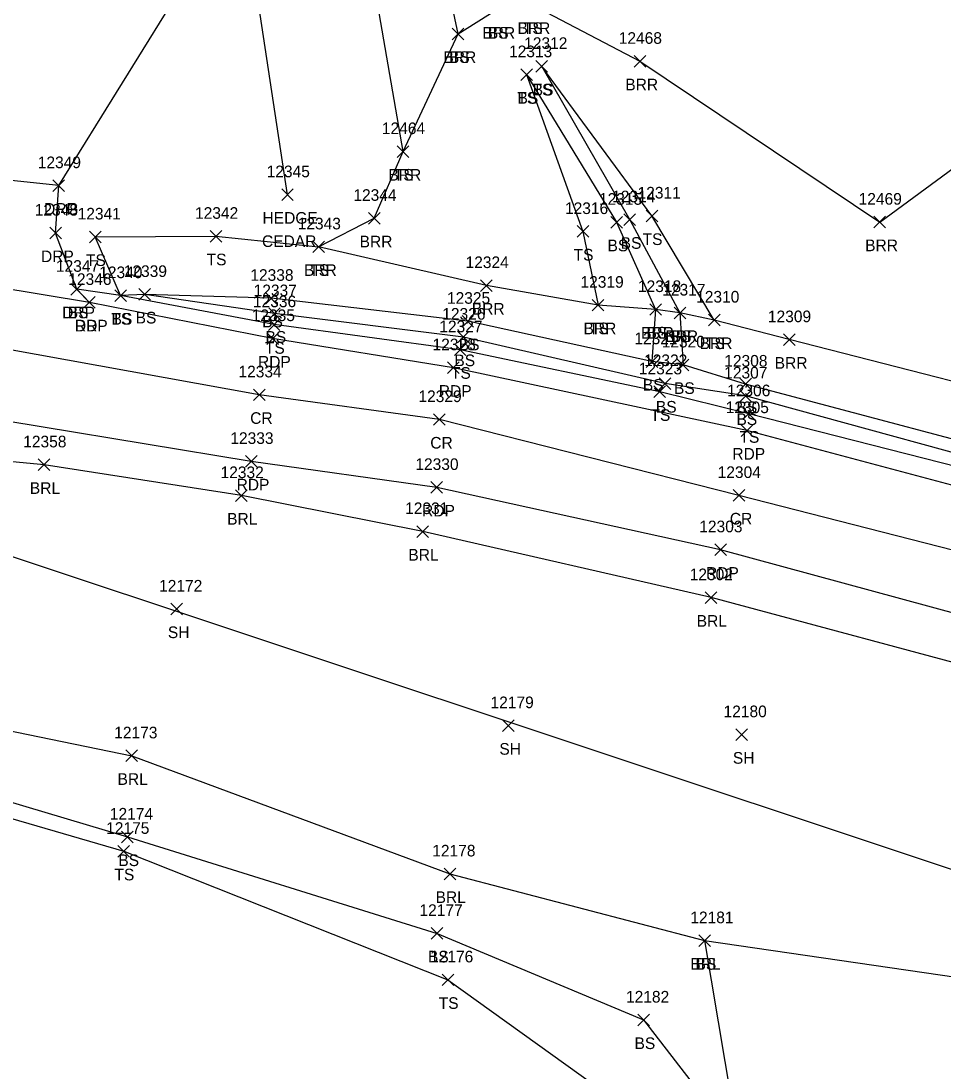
# Model space of a CAD drawing. Extents: x 1482574 to 1485769, y 580696 to 595649.
# Drawn here: x 1482854.1 to 1483012.7, y 583675.6 to 583856.2 of the extents above; entities that cross this region are included whole.
import ezdxf

# ---------------------------------------------------------------- set-up
doc = ezdxf.new("R2010")
doc.units = 0
for name, color, linetype in [('L_A', 7, 'Continuous'), ('L_C', 7, 'Continuous'), ('L_I', 7, 'Continuous'), ('L_TIC', 7, 'Continuous'), ('LABL', 7, 'Continuous'), ('LAHR', 7, 'Continuous'), ('LELB', 7, 'Continuous'), ('P_A', 7, 'Continuous'), ('P_I', 7, 'Continuous'), ('P_TIC', 7, 'Continuous'), ('PET', 7, 'Continuous'), ('PRC', 7, 'Continuous'), ('R_A', 7, 'Continuous'), ('R_I', 7, 'Continuous'), ('R_TIC', 7, 'Continuous'), ('RDG', 7, 'Continuous'), ('RDP', 7, 'Continuous')]:
    doc.layers.add(name, color=color, linetype=linetype)

msp = doc.modelspace()

# ---------------------------------------------------------------- linework, layer by layer
at = {"layer": 'L_TIC'}
for points in [[(1482928.27, 583853.03), (1482930.27, 583855.03)], [(1482930.27, 583853.03), (1482928.27, 583855.03)], [(1482928.27, 583853.03), (1482930.27, 583855.03)], [(1482930.27, 583853.03), (1482928.27, 583855.03)], [(1482942.69, 583847.44), (1482944.69, 583849.44)], [(1482944.69, 583847.44), (1482942.69, 583849.44)], [(1482942.69, 583847.44), (1482944.69, 583849.44)], [(1482944.69, 583847.44), (1482942.69, 583849.44)], [(1482959.57, 583848.32), (1482961.57, 583850.32)], [(1482961.57, 583848.32), (1482959.57, 583850.32)], [(1482940.07, 583846.02), (1482942.07, 583848.02)], [(1482942.07, 583846.02), (1482940.07, 583848.02)], [(1482940.07, 583846.02), (1482942.07, 583848.02)], [(1482942.07, 583846.02), (1482940.07, 583848.02)], [(1482918.81, 583832.79), (1482920.81, 583834.79)], [(1482920.81, 583832.79), (1482918.81, 583834.79)], [(1482918.81, 583832.79), (1482920.81, 583834.79)], [(1482920.81, 583832.79), (1482918.81, 583834.79)], [(1482898.93, 583825.37), (1482900.93, 583827.37)], [(1482900.93, 583825.37), (1482898.93, 583827.37)], [(1482913.85, 583821.31), (1482915.85, 583823.31)], [(1482915.85, 583821.31), (1482913.85, 583823.31)], [(1482955.56, 583820.63), (1482957.56, 583822.63)], [(1482957.56, 583820.63), (1482955.56, 583822.63)], [(1482957.82, 583821.06), (1482959.82, 583823.06)], [(1482959.82, 583821.06), (1482957.82, 583823.06)], [(1482961.63, 583821.71), (1482963.63, 583823.71)], [(1482963.63, 583821.71), (1482961.63, 583823.71)], [(1483000.85, 583820.65), (1483002.85, 583822.65)], [(1483002.85, 583820.65), (1483000.85, 583822.65)], [(1482949.76, 583819.04), (1482951.76, 583821.04)], [(1482951.76, 583819.04), (1482949.76, 583821.04)], [(1482865.84, 583818.1), (1482867.84, 583820.1)], [(1482867.84, 583818.1), (1482865.84, 583820.1)], [(1482886.6, 583818.22), (1482888.6, 583820.22)], [(1482888.6, 583818.22), (1482886.6, 583820.22)], [(1482904.27, 583816.4), (1482906.27, 583818.4)], [(1482906.27, 583816.4), (1482904.27, 583818.4)], [(1482904.27, 583816.4), (1482906.27, 583818.4)], [(1482906.27, 583816.4), (1482904.27, 583818.4)], [(1482933.16, 583809.74), (1482935.16, 583811.74)], [(1482935.16, 583809.74), (1482933.16, 583811.74)], [(1482862.67, 583809.1), (1482864.67, 583811.1)], [(1482864.67, 583809.1), (1482862.67, 583811.1)], [(1482870.21, 583808.01), (1482872.21, 583810.01)], [(1482872.21, 583808.01), (1482870.21, 583810.01)], [(1482870.21, 583808.01), (1482872.21, 583810.01)], [(1482872.21, 583808.01), (1482870.21, 583810.01)], [(1482874.35, 583808.21), (1482876.35, 583810.21)], [(1482876.35, 583808.21), (1482874.35, 583810.21)], [(1482874.35, 583808.21), (1482876.35, 583810.21)], [(1482876.35, 583808.21), (1482874.35, 583810.21)], [(1482896.12, 583807.55), (1482898.12, 583809.55)], [(1482898.12, 583807.55), (1482896.12, 583809.55)], [(1482952.38, 583806.36), (1482954.38, 583808.36)], [(1482954.38, 583806.36), (1482952.38, 583808.36)], [(1482952.38, 583806.36), (1482954.38, 583808.36)], [(1482954.38, 583806.36), (1482952.38, 583808.36)], [(1482896.69, 583804.9), (1482898.69, 583806.9)], [(1482898.69, 583804.9), (1482896.69, 583806.9)], [(1482962.27, 583805.62), (1482964.27, 583807.62)], [(1482964.27, 583805.62), (1482962.27, 583807.62)], [(1482962.27, 583805.62), (1482964.27, 583807.62)], [(1482964.27, 583805.62), (1482962.27, 583807.62)], [(1482966.45, 583805.02), (1482968.45, 583807.02)], [(1482968.45, 583805.02), (1482966.45, 583807.02)], [(1482966.45, 583805.02), (1482968.45, 583807.02)], [(1482968.45, 583805.02), (1482966.45, 583807.02)], [(1482896.63, 583803.01), (1482898.63, 583805.01)], [(1482898.63, 583803.01), (1482896.63, 583805.01)], [(1482929.96, 583803.6), (1482931.96, 583805.6)], [(1482931.96, 583803.6), (1482929.96, 583805.6)], [(1482972.36, 583803.81), (1482974.36, 583805.81)], [(1482974.36, 583803.81), (1482972.36, 583805.81)], [(1482972.36, 583803.81), (1482974.36, 583805.81)], [(1482974.36, 583803.81), (1482972.36, 583805.81)], [(1482929.21, 583800.87), (1482931.21, 583802.87)], [(1482931.21, 583800.87), (1482929.21, 583802.87)], [(1482985.28, 583800.43), (1482987.28, 583802.43)], [(1482987.28, 583800.43), (1482985.28, 583802.43)], [(1482928.64, 583798.7), (1482930.64, 583800.7)], [(1482930.64, 583798.7), (1482928.64, 583800.7)], [(1482961.64, 583796.65), (1482963.64, 583798.65)], [(1482963.64, 583796.65), (1482961.64, 583798.65)], [(1482961.64, 583796.65), (1482963.64, 583798.65)], [(1482963.64, 583796.65), (1482961.64, 583798.65)], [(1482967, 583796.09), (1482969, 583798.09)], [(1482969, 583796.09), (1482967, 583798.09)], [(1482967, 583796.09), (1482969, 583798.09)], [(1482969, 583796.09), (1482967, 583798.09)], [(1482962.98, 583791.46), (1482964.98, 583793.46)], [(1482964.98, 583791.46), (1482962.98, 583793.46)], [(1482963.88, 583792.88), (1482965.88, 583794.88)], [(1482965.88, 583792.88), (1482963.88, 583794.88)], [(1482977.75, 583792.79), (1482979.75, 583794.79)], [(1482979.75, 583792.79), (1482977.75, 583794.79)], [(1482977.75, 583790.75), (1482979.75, 583792.75)], [(1482979.75, 583790.75), (1482977.75, 583792.75)], [(1482978.3, 583787.69), (1482980.3, 583789.69)], [(1482980.3, 583787.69), (1482978.3, 583789.69)], [(1482857.04, 583778.9), (1482859.04, 583780.9)], [(1482859.04, 583778.9), (1482857.04, 583780.9)], [(1482891, 583773.61), (1482893, 583775.61)], [(1482893, 583773.61), (1482891, 583775.61)], [(1482922.19, 583767.42), (1482924.19, 583769.42)], [(1482924.19, 583767.42), (1482922.19, 583769.42)], [(1482971.81, 583756.05), (1482973.81, 583758.05)], [(1482973.81, 583756.05), (1482971.81, 583758.05)], [(1482879.86, 583754.09), (1482881.86, 583756.09)], [(1482881.86, 583754.09), (1482879.86, 583756.09)], [(1482936.91, 583734.03), (1482938.91, 583736.03)], [(1482938.91, 583734.03), (1482936.91, 583736.03)], [(1482977.08, 583732.48), (1482979.08, 583734.48)], [(1482979.08, 583732.48), (1482977.08, 583734.48)], [(1482872.13, 583728.84), (1482874.13, 583730.84)], [(1482874.13, 583728.84), (1482872.13, 583730.84)], [(1482871.38, 583714.87), (1482873.38, 583716.87)], [(1482873.38, 583714.87), (1482871.38, 583716.87)], [(1482870.74, 583712.41), (1482872.74, 583714.41)], [(1482872.74, 583712.41), (1482870.74, 583714.41)], [(1482926.87, 583708.52), (1482928.87, 583710.52)], [(1482928.87, 583708.52), (1482926.87, 583710.52)], [(1482924.66, 583698.29), (1482926.66, 583700.29)], [(1482926.66, 583698.29), (1482924.66, 583700.29)], [(1482970.71, 583697.04), (1482972.71, 583699.04)], [(1482972.71, 583697.04), (1482970.71, 583699.04)], [(1482970.71, 583697.04), (1482972.71, 583699.04)], [(1482972.71, 583697.04), (1482970.71, 583699.04)], [(1482926.54, 583690.3), (1482928.54, 583692.3)], [(1482928.54, 583690.3), (1482926.54, 583692.3)], [(1482960.21, 583683.39), (1482962.21, 583685.39)], [(1482962.21, 583683.39), (1482960.21, 583685.39)]]:
    msp.add_lwpolyline(points, dxfattribs=at)
at = {"layer": 'LABL'}
for points in [[(1483269.74, 583669.91), (1483213.11, 583686.57), (1483164.72, 583702.89), (1483115.7, 583718.08), (1483065.82, 583731.81), (1483024.51, 583743.2), (1482972.81, 583757.05), (1482923.19, 583768.42), (1482892, 583774.61), (1482858.04, 583779.9), (1482819.85, 583783.51), (1482772.09, 583800.77), (1482765.01, 583831.21), (1482753.56, 583847.65), (1482763.33, 583886.22)], [(1482942.03, 583859.02), (1482960.57, 583849.32), (1483001.85, 583821.65), (1483044.98, 583853.34), (1483066.43, 583867.8)], [(1483281.58, 583718.46), (1483230.56, 583730.89), (1483175.97, 583750.85), (1483133.65, 583762.56), (1483081.56, 583776.44), (1483039.57, 583787.81), (1482986.28, 583801.43), (1482973.36, 583804.81), (1482967.45, 583806.02), (1482963.27, 583806.62), (1482953.38, 583807.36), (1482934.16, 583810.74), (1482905.27, 583817.4), (1482914.85, 583822.31), (1482919.81, 583833.79), (1482929.27, 583854.03), (1482935.97, 583858.21)], [(1482664.12, 583771.14), (1482685.64, 583782.06), (1482703.04, 583787.37), (1482722.93, 583786.78), (1482753.93, 583756.86), (1482782.61, 583755.26), (1482835.45, 583737.6), (1482873.13, 583729.84), (1482927.87, 583709.52), (1482971.71, 583698.04), (1482977.54, 583663.27), (1483020.23, 583659.18), (1483073.39, 583669.22), (1483115.46, 583669.08), (1483167.66, 583661.48), (1483212.81, 583645.34), (1483250.89, 583617.52), (1483287.81, 583631.79), (1483322.13, 583633.19)]]:
    msp.add_lwpolyline(points, dxfattribs=at)
at = {"layer": 'LAHR'}
msp.add_lwpolyline([(1482899.93, 583826.37), (1482893.69, 583867.64), (1482887.52, 583913.09)], dxfattribs=at)
at = {"layer": 'LELB'}
for points in [[(1482919.81, 583833.79), (1482907.27, 583906.38), (1482912.01, 583925.67), (1482914.6, 583960.3), (1482917.87, 584001.6), (1482915.33, 584026.02), (1482905.59, 584042.9), (1482887.08, 584050.2), (1482855.52, 584065.51)], [(1482929.27, 583854.03), (1482919.13, 583901.83), (1482926.68, 583909.21), (1482929.31, 583956.52), (1482930.04, 584002.31), (1482928.6, 584026.89)], [(1482973.36, 583804.81), (1482962.63, 583822.71), (1482943.69, 583848.44)], [(1482943.69, 583848.44), (1482958.82, 583822.06), (1482967.45, 583806.02), (1482968, 583797.09)], [(1482941.07, 583847.02), (1482950.76, 583820.04), (1482953.38, 583807.36)], [(1482941.07, 583847.02), (1482956.56, 583821.63), (1482963.27, 583806.62), (1482962.64, 583797.65)], [(1483278.25, 583700.61), (1483222.65, 583715.44), (1483173.26, 583731.11), (1483125.74, 583746.94), (1483074.85, 583761.98), (1483033.58, 583774.82), (1482979.3, 583788.69), (1482963.98, 583792.46), (1482929.64, 583799.7), (1482897.63, 583804.01), (1482871.21, 583809.01), (1482866.84, 583819.1), (1482887.6, 583819.22), (1482905.27, 583817.4)], [(1483278.91, 583702.43), (1483224.2, 583717.52), (1483173.8, 583734.23), (1483126.74, 583748.77), (1483075.46, 583763.56), (1483034.44, 583776.51), (1482978.75, 583791.75), (1482964.88, 583793.88), (1482930.21, 583801.87), (1482897.69, 583805.9), (1482875.35, 583809.21), (1482871.21, 583809.01), (1482863.67, 583810.1)], [(1483279.08, 583704.47), (1483224.28, 583720.68), (1483174.55, 583736.83), (1483126.93, 583750.81), (1483076.32, 583765.46), (1483035.38, 583778.72), (1482978.75, 583793.79), (1482968, 583797.09), (1482962.64, 583797.65), (1482930.96, 583804.6), (1482897.12, 583808.55), (1482875.35, 583809.21)], [(1482722.93, 583786.78), (1482766.91, 583786.2), (1482790.8, 583784.65), (1483115.08, 583676.72)], [(1482631.77, 583734.09), (1482642.15, 583735.69), (1482674.53, 583736.93), (1482693.36, 583744.09), (1482725.25, 583745.35), (1482751.3, 583741.35), (1482785.33, 583739.45), (1482832.92, 583727.67), (1482872.38, 583715.87), (1482925.66, 583699.29), (1482961.21, 583684.39), (1482977.54, 583663.27)], [(1482693.36, 583744.09), (1482726.2, 583730.25), (1482752.08, 583734.83), (1482783.99, 583736.05), (1482832.7, 583724.8), (1482871.74, 583713.41), (1482927.54, 583691.3), (1482963.28, 583665.68), (1482985.39, 583638.72), (1483019.29, 583636.93), (1483075.47, 583645.23), (1483111.09, 583648.77), (1483168.41, 583642.8), (1483210.26, 583617.48), (1483249.85, 583606.69), (1483286.7, 583605.78), (1483319.69, 583604.62), (1483362.38, 583602.89), (1483387.32, 583607.94), (1483424.01, 583591), (1483458.93, 583593.68), (1483475.33, 583581.68)], [(1482971.71, 583698.04), (1483018.15, 583691.28), (1483072.73, 583682.31), (1483167.24, 583668.03), (1483218.83, 583659.78), (1483254.79, 583647.52), (1483289.67, 583642.8), (1483321.17, 583641.58)]]:
    msp.add_lwpolyline(points, dxfattribs=at)
at = {"layer": 'P_TIC'}
for points in [[(1482864.85, 583806.84), (1482866.85, 583808.84)], [(1482866.85, 583806.84), (1482864.85, 583808.84)], [(1482896.36, 583800.62), (1482898.36, 583802.62)], [(1482898.36, 583800.62), (1482896.36, 583802.62)], [(1482927.49, 583795.6), (1482929.49, 583797.6)], [(1482929.49, 583795.6), (1482927.49, 583797.6)], [(1482894.08, 583790.94), (1482896.08, 583792.94)], [(1482896.08, 583790.94), (1482894.08, 583792.94)], [(1482925.06, 583786.69), (1482927.06, 583788.69)], [(1482927.06, 583786.69), (1482925.06, 583788.69)], [(1482978, 583784.79), (1482980, 583786.79)], [(1482980, 583784.79), (1482978, 583786.79)], [(1482892.68, 583779.49), (1482894.68, 583781.49)], [(1482894.68, 583779.49), (1482892.68, 583781.49)], [(1482924.6, 583775.01), (1482926.6, 583777.01)], [(1482926.6, 583775.01), (1482924.6, 583777.01)], [(1482976.62, 583773.63), (1482978.62, 583775.63)], [(1482978.62, 583773.63), (1482976.62, 583775.63)], [(1482973.46, 583764.29), (1482975.46, 583766.29)], [(1482975.46, 583764.29), (1482973.46, 583766.29)]]:
    msp.add_lwpolyline(points, dxfattribs=at)
at = {"layer": 'PET'}
for points in [[(1483277.85, 583698.8), (1483221.61, 583713.45), (1483172.82, 583729.06), (1483124.54, 583745.22), (1483074.25, 583759.4), (1483032.34, 583771.57), (1482979, 583785.79), (1482928.49, 583796.6), (1482897.36, 583801.62), (1482865.85, 583807.84), (1482824.56, 583814.65), (1482823.64, 583804.86), (1482821.35, 583792.38)], [(1483271.5, 583676.95), (1483214.91, 583693.03), (1483166.39, 583709.15), (1483117.88, 583723.36), (1483067.96, 583738.78), (1483026.6, 583751.11), (1482974.46, 583765.29), (1482925.6, 583776.01), (1482893.68, 583780.49), (1482821.35, 583792.38)]]:
    msp.add_lwpolyline(points, dxfattribs=at)
at = {"layer": 'PRC'}
msp.add_lwpolyline([(1483274.33, 583688.69), (1483218.48, 583703.38), (1483169.12, 583718.71), (1483121.25, 583734.05), (1483071.12, 583749.83), (1483029.39, 583761.37), (1482977.62, 583774.63), (1482926.06, 583787.69), (1482895.08, 583791.94), (1482823.64, 583804.86)], dxfattribs=at)
at = {"layer": 'R_TIC'}
for points in [[(1482859.55, 583826.93), (1482861.55, 583828.93)], [(1482861.55, 583826.93), (1482859.55, 583828.93)], [(1482859.55, 583826.93), (1482861.55, 583828.93)], [(1482861.55, 583826.93), (1482859.55, 583828.93)], [(1482859.02, 583818.76), (1482861.02, 583820.76)], [(1482861.02, 583818.76), (1482859.02, 583820.76)], [(1482862.67, 583809.1), (1482864.67, 583811.1)], [(1482864.67, 583809.1), (1482862.67, 583811.1)], [(1482864.85, 583806.84), (1482866.85, 583808.84)], [(1482866.85, 583806.84), (1482864.85, 583808.84)]]:
    msp.add_lwpolyline(points, dxfattribs=at)
at = {"layer": 'RDG'}
msp.add_lwpolyline([(1482860.55, 583827.93), (1482882.47, 583863.35), (1482883.56, 583906.92), (1482873.28, 583926.18)], dxfattribs=at)
at = {"layer": 'RDP'}
msp.add_lwpolyline([(1482865.85, 583807.84), (1482863.67, 583810.1), (1482860.02, 583819.76), (1482860.55, 583827.93), (1482826.12, 583831.57), (1482824.56, 583814.65)], dxfattribs=at)

# ---------------------------------------------------------------- texts
at = {"layer": 'L_A'}
for s, p in [('BRR', (1482933.46, 583853.21)), ('BS', (1482934.41, 583853.21)), ('BRR', (1482939.51, 583854.02)), ('TS', (1482940.44, 583854.02)), ('BRR', (1482926.76, 583849.03)), ('BS', (1482927.71, 583849.03)), ('BRR', (1482958.06, 583844.32)), ('TS', (1482939.48, 583842.02)), ('BS', (1482939.51, 583842.02)), ('TS', (1482942.1, 583843.44)), ('BS', (1482942.13, 583843.44)), ('BRR', (1482917.29, 583828.79)), ('TS', (1482918.22, 583828.79)), ('HEDGE', (1482895.63, 583821.37)), ('BRR', (1482912.34, 583817.31)), ('BS', (1482955, 583816.63)), ('BS', (1482957.26, 583817.06)), ('TS', (1482961.04, 583817.71)), ('BRR', (1482999.34, 583816.65)), ('TS', (1482949.17, 583815.04)), ('TS', (1482865.25, 583814.1)), ('TS', (1482886.01, 583814.22)), ('BRR', (1482902.76, 583812.4)), ('TS', (1482903.68, 583812.4)), ('BRR', (1482931.65, 583805.74)), ('BS', (1482862.11, 583805.1)), ('TS', (1482869.62, 583804.01)), ('BS', (1482869.65, 583804.01)), ('BS', (1482873.79, 583804.21)), ('BS', (1482873.79, 583804.21)), ('BS', (1482895.57, 583803.55)), ('BRR', (1482950.87, 583802.36)), ('TS', (1482951.79, 583802.36)), ('BS', (1482896.14, 583800.9)), ('BRR', (1482960.76, 583801.62)), ('BS', (1482961.71, 583801.62)), ('BRR', (1482964.94, 583801.02)), ('BS', (1482965.89, 583801.02)), ('TS', (1482896.04, 583799.01)), ('BS', (1482929.41, 583799.6)), ('BRR', (1482970.85, 583799.81)), ('TS', (1482971.77, 583799.81)), ('BS', (1482928.65, 583796.87)), ('BRR', (1482983.77, 583796.43)), ('TS', (1482928.05, 583794.7)), ('BS', (1482961.08, 583792.65)), ('BS', (1482961.08, 583792.65)), ('BS', (1482966.44, 583792.09)), ('BS', (1482966.44, 583792.09)), ('BS', (1482963.32, 583788.88)), ('BS', (1482977.2, 583788.79)), ('TS', (1482962.39, 583787.46)), ('BS', (1482977.19, 583786.75)), ('TS', (1482977.71, 583783.69)), ('BRL', (1482855.59, 583774.9)), ('BRL', (1482889.54, 583769.61)), ('BRL', (1482920.73, 583763.42)), ('BRL', (1482970.35, 583752.05)), ('SH', (1482879.34, 583750.09)), ('SH', (1482936.39, 583730.03)), ('SH', (1482976.57, 583728.48)), ('BRL', (1482870.68, 583724.84)), ('BS', (1482870.82, 583710.87)), ('TS', (1482870.15, 583708.41)), ('BRL', (1482925.41, 583704.52)), ('BS', (1482924.1, 583694.29)), ('BRL', (1482969.25, 583693.04)), ('BS', (1482970.15, 583693.04)), ('TS', (1482925.95, 583686.3)), ('BS', (1482959.65, 583679.39))]:
    msp.add_text(s, height=2, dxfattribs=at).set_placement(p)
at = {"layer": 'L_C'}
msp.add_text('CEDAR', height=2, dxfattribs=at).set_placement((1482895.54, 583817.37))
at = {"layer": 'L_I'}
for s, p in [('12312', (1482940.66, 583851.44)), ('12312', (1482940.66, 583851.44)), ('12468', (1482956.93, 583852.32)), ('12313', (1482938.05, 583850.02)), ('12313', (1482938.05, 583850.02)), ('12464', (1482916.17, 583836.79)), ('12464', (1482916.17, 583836.79)), ('12345', (1482896.34, 583829.37)), ('12311', (1482960.17, 583825.71)), ('12344', (1482911.26, 583825.31)), ('12315', (1482953.53, 583824.63)), ('12314', (1482955.79, 583825.06)), ('12469', (1482998.21, 583824.65)), ('12341', (1482863.81, 583822.1)), ('12342', (1482884.01, 583822.22)), ('12316', (1482947.68, 583823.04)), ('12343', (1482901.68, 583820.4)), ('12343', (1482901.68, 583820.4)), ('12347', (1482860.08, 583813.1)), ('12324', (1482930.57, 583813.74)), ('12340', (1482867.53, 583812.01)), ('12340', (1482867.53, 583812.01)), ('12339', (1482871.75, 583812.21)), ('12339', (1482871.75, 583812.21)), ('12338', (1482893.53, 583811.55)), ('12319', (1482950.35, 583810.36)), ('12319', (1482950.35, 583810.36)), ('12318', (1482960.24, 583809.62)), ('12318', (1482960.24, 583809.62)), ('12337', (1482894.1, 583808.9)), ('12325', (1482927.37, 583807.6)), ('12317', (1482964.42, 583809.02)), ('12317', (1482964.42, 583809.02)), ('12310', (1482970.25, 583807.81)), ('12310', (1482970.25, 583807.81)), ('12336', (1482893.98, 583807.01)), ('12326', (1482926.56, 583804.87)), ('12309', (1482982.6, 583804.43)), ('12327', (1482926.05, 583802.7)), ('12321', (1482959.62, 583800.65)), ('12321', (1482959.62, 583800.65)), ('12320', (1482964.32, 583800.09)), ('12320', (1482964.32, 583800.09)), ('12322', (1482961.29, 583796.88)), ('12308', (1482975.09, 583796.79)), ('12323', (1482960.39, 583795.46)), ('12307', (1482975.08, 583794.75)), ('12306', (1482975.58, 583791.69)), ('12358', (1482854.45, 583782.9)), ('12332', (1482888.41, 583777.61)), ('12331', (1482920.17, 583771.42)), ('12302', (1482969.14, 583760.05)), ('12172', (1482877.83, 583758.09)), ('12179', (1482934.87, 583738.03)), ('12180', (1482974.97, 583736.48)), ('12173', (1482870.11, 583732.84)), ('12174', (1482869.36, 583718.87)), ('12175', (1482868.72, 583716.41)), ('12178', (1482924.84, 583712.52)), ('12177', (1482922.64, 583702.29)), ('12181', (1482969.25, 583701.04)), ('12181', (1482969.25, 583701.04)), ('12176', (1482924.46, 583694.3)), ('12182', (1482958.18, 583687.39))]:
    msp.add_text(s, height=2, dxfattribs=at).set_placement(p)
at = {"layer": 'P_A'}
for s, p in [('RDP', (1482863.34, 583802.84)), ('RDP', (1482894.85, 583796.62)), ('RDP', (1482925.97, 583791.6)), ('CR', (1482893.51, 583786.94)), ('CR', (1482924.5, 583782.69)), ('RDP', (1482976.48, 583780.79)), ('RDP', (1482891.17, 583775.49)), ('RDP', (1482923.09, 583771.01)), ('CR', (1482976.05, 583769.63)), ('RDP', (1482971.95, 583760.29))]:
    msp.add_text(s, height=2, dxfattribs=at).set_placement(p)
at = {"layer": 'P_I'}
for s, p in [('12346', (1482862.2, 583810.84)), ('12335', (1482893.77, 583804.62)), ('12328', (1482924.89, 583799.6)), ('12334', (1482891.49, 583794.94)), ('12329', (1482922.46, 583790.69)), ('12305', (1482975.33, 583788.79)), ('12333', (1482890.09, 583783.49)), ('12330', (1482921.93, 583779.01)), ('12304', (1482973.95, 583777.63)), ('12303', (1482970.79, 583768.29))]:
    msp.add_text(s, height=2, dxfattribs=at).set_placement(p)
at = {"layer": 'R_A'}
for s, p in [('DRG', (1482858.04, 583822.93)), ('DRP', (1482858.04, 583822.93)), ('DRP', (1482857.51, 583814.76)), ('DRP', (1482861.15, 583805.1)), ('DRP', (1482863.34, 583802.84))]:
    msp.add_text(s, height=2, dxfattribs=at).set_placement(p)
at = {"layer": 'R_I'}
for s, p in [('12349', (1482856.95, 583830.93)), ('12349', (1482856.95, 583830.93)), ('12348', (1482856.43, 583822.76)), ('12347', (1482860.08, 583813.1)), ('12346', (1482862.2, 583810.84))]:
    msp.add_text(s, height=2, dxfattribs=at).set_placement(p)

doc.saveas('drawing.dxf')
